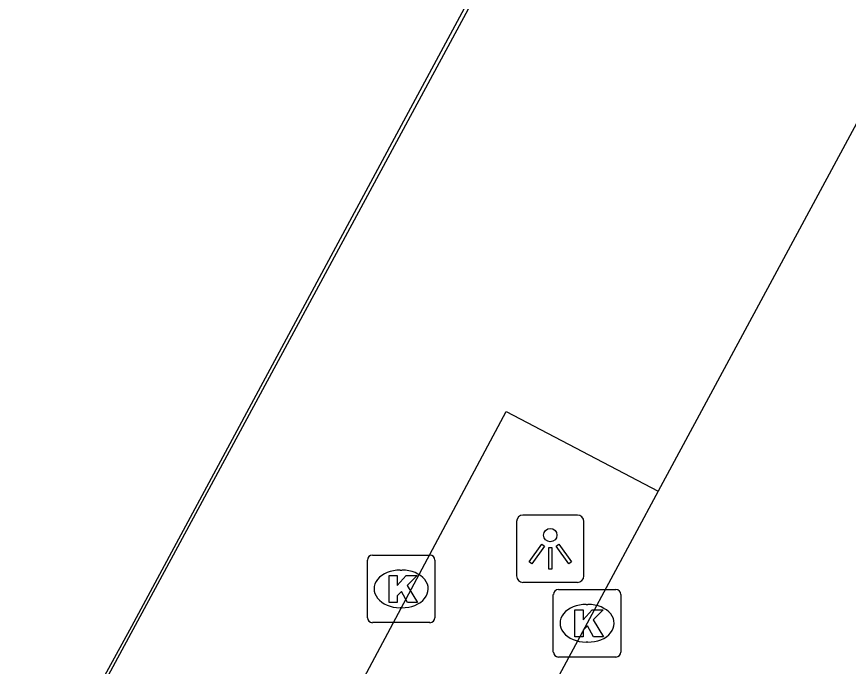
# Model space of a CAD drawing. Extents: x 159489 to 160304, y 383826 to 384530.
# Drawn here: x 159629.86 to 159642.18, y 384208.89 to 384218.51 of the extents above; entities that cross this region are included whole.
import ezdxf

# ---------------------------------------------------------------- set-up
doc = ezdxf.new("R2010")
doc.units = 0
for name, color, linetype in [('IMGEO_Kolk', 7, 'Continuous'), ('IMGEO_Lichtpunt', 7, 'Continuous'), ('IMGEO_Lijnafwatering', 7, 'Continuous'), ('IMGEO_Rijbaan_lokaal_gesloten', 7, 'Continuous'), ('IMGEO_Voetpad_open', 7, 'Continuous')]:
    doc.layers.add(name, color=color, linetype=linetype)

msp = doc.modelspace()

# ---------------------------------------------------------------- linework, layer by layer
at = {"layer": 'IMGEO_Kolk'}
for p, q in [((159635.131, 384210.533), (159635.983, 384210.533)), ((159635.056, 384209.607), (159635.056, 384210.459)), ((159636.057, 384210.459), (159636.057, 384209.607)), ((159635.544, 384210.313), (159635.569, 384210.313)), ((159637.811, 384209.098), (159637.811, 384209.95)), ((159637.886, 384210.024), (159638.738, 384210.024)), ((159638.812, 384209.95), (159638.812, 384209.098)), ((159638.299, 384209.804), (159638.324, 384209.804)), ((159635.567, 384209.753), (159635.542, 384209.753)), ((159635.983, 384209.533), (159635.131, 384209.533)), ((159638.322, 384209.244), (159638.297, 384209.244)), ((159638.738, 384209.024), (159637.886, 384209.024))]:
    msp.add_line(p, q, dxfattribs=at)
for points in [[(159635.131, 384210.533), (159635.983, 384210.533)], [(159635.056, 384209.607), (159635.056, 384210.459)], [(159636.057, 384210.459), (159636.057, 384209.607)], [(159635.377, 384210.233), (159635.5, 384210.233), (159635.5, 384210.082), (159635.63, 384210.233), (159635.794, 384210.233), (159635.648, 384210.082), (159635.801, 384209.833), (159635.649, 384209.833), (159635.564, 384209.997), (159635.5, 384209.93), (159635.5, 384209.833), (159635.377, 384209.833), (159635.377, 384210.233)], [(159637.811, 384209.098), (159637.811, 384209.95)], [(159637.886, 384210.024), (159638.738, 384210.024)], [(159638.812, 384209.95), (159638.812, 384209.098)], [(159638.132, 384209.724), (159638.255, 384209.724), (159638.255, 384209.573), (159638.385, 384209.724), (159638.549, 384209.724), (159638.403, 384209.573), (159638.556, 384209.324), (159638.404, 384209.324), (159638.319, 384209.488), (159638.255, 384209.421), (159638.255, 384209.324), (159638.132, 384209.324), (159638.132, 384209.724)], [(159635.983, 384209.533), (159635.131, 384209.533)], [(159638.738, 384209.024), (159637.886, 384209.024)]]:
    msp.add_lwpolyline(points, dxfattribs=at)
for centre, start, end in [((159635.133, 384210.457), 91.552, 178.448), ((159635.133, 384210.457), 91.552, 178.448), ((159635.981, 384210.457), 1.552, 88.448), ((159635.981, 384210.457), 1.552, 88.448), ((159637.888, 384209.948), 91.552, 178.448), ((159637.888, 384209.948), 91.552, 178.448), ((159638.736, 384209.948), 1.552, 88.448), ((159638.736, 384209.948), 1.552, 88.448), ((159635.133, 384209.609), 181.552, 268.448), ((159635.133, 384209.609), 181.552, 268.448), ((159635.981, 384209.609), 271.552, 358.448), ((159635.981, 384209.609), 271.552, 358.448), ((159637.888, 384209.1), 181.552, 268.448), ((159637.888, 384209.1), 181.552, 268.448), ((159638.736, 384209.1), 271.552, 358.448), ((159638.736, 384209.1), 271.552, 358.448)]:
    msp.add_arc(centre, 0.0765, start, end, dxfattribs=at)
for centre, major_axis, ratio, start_param, end_param in [((159635.543, 384210.033), (-0.387, 0.002), 0.722429, 4.712389, 7.853982), ((159635.568, 384210.033), (-0.39, 0.002), 0.717154, 1.570796, 4.712389), ((159638.298, 384209.524), (-0.387, 0.002), 0.722429, 4.712389, 7.853982), ((159638.323, 384209.524), (-0.39, 0.002), 0.717154, 1.570796, 4.712389)]:
    msp.add_ellipse(centre, major_axis=major_axis, ratio=ratio, start_param=start_param, end_param=end_param, dxfattribs=at)
at = {"layer": 'IMGEO_Lichtpunt'}
for p, q in [((159637.267, 384211.032), (159637.267, 384210.225)), ((159637.267, 384211.032), (159637.267, 384210.225)), ((159638.169, 384211.127), (159637.361, 384211.127)), ((159638.169, 384211.127), (159637.361, 384211.127)), ((159638.263, 384210.225), (159638.263, 384211.032)), ((159638.263, 384210.225), (159638.263, 384211.032)), ((159637.361, 384210.131), (159638.169, 384210.131)), ((159637.361, 384210.131), (159638.169, 384210.131))]:
    msp.add_line(p, q, dxfattribs=at)
for points in [[(159637.641, 384210.696), (159637.68, 384210.668), (159637.492, 384210.406), (159637.454, 384210.433), (159637.641, 384210.696)], [(159637.743, 384210.648), (159637.79, 384210.648), (159637.79, 384210.326), (159637.743, 384210.326), (159637.743, 384210.648)], [(159637.853, 384210.668), (159637.891, 384210.695), (159638.078, 384210.433), (159638.039, 384210.405), (159637.853, 384210.668)]]:
    msp.add_lwpolyline(points, dxfattribs=at)
msp.add_circle((159637.766, 384210.83), 0.0994, dxfattribs=at)
for centre, start, end in [((159637.361, 384211.032), 90, 180), ((159637.361, 384211.032), 90, 180), ((159638.169, 384211.032), 0, 90), ((159638.169, 384211.032), 0, 90), ((159637.361, 384210.225), 180, 270), ((159637.361, 384210.225), 180, 270), ((159638.169, 384210.225), 270, 0), ((159638.169, 384210.225), 270, 360)]:
    msp.add_arc(centre, 0.0946, start, end, dxfattribs=at)
at = {"layer": 'IMGEO_Lijnafwatering'}
for points in [[(159633.971, 384213.85), (159640.759, 384226.414)], [(159627.183, 384201.285), (159633.971, 384213.85)]]:
    msp.add_lwpolyline(points, dxfattribs=at)
at = {"layer": 'IMGEO_Rijbaan_lokaal_gesloten'}
for points in [[(159643.655, 384219.446), (159639.366, 384211.481)], [(159639.366, 384211.481), (159638.312, 384209.524), (159635.354, 384204.03)]]:
    msp.add_lwpolyline(points, dxfattribs=at)
at = {"layer": 'IMGEO_Voetpad_open'}
for points in [[(159640.276, 384225.681), (159631.56, 384209.476), (159627.071, 384201.275)], [(159633.141, 384205.225), (159637.113, 384212.661), (159639.366, 384211.481)]]:
    msp.add_lwpolyline(points, dxfattribs=at)

doc.saveas('drawing.dxf')
